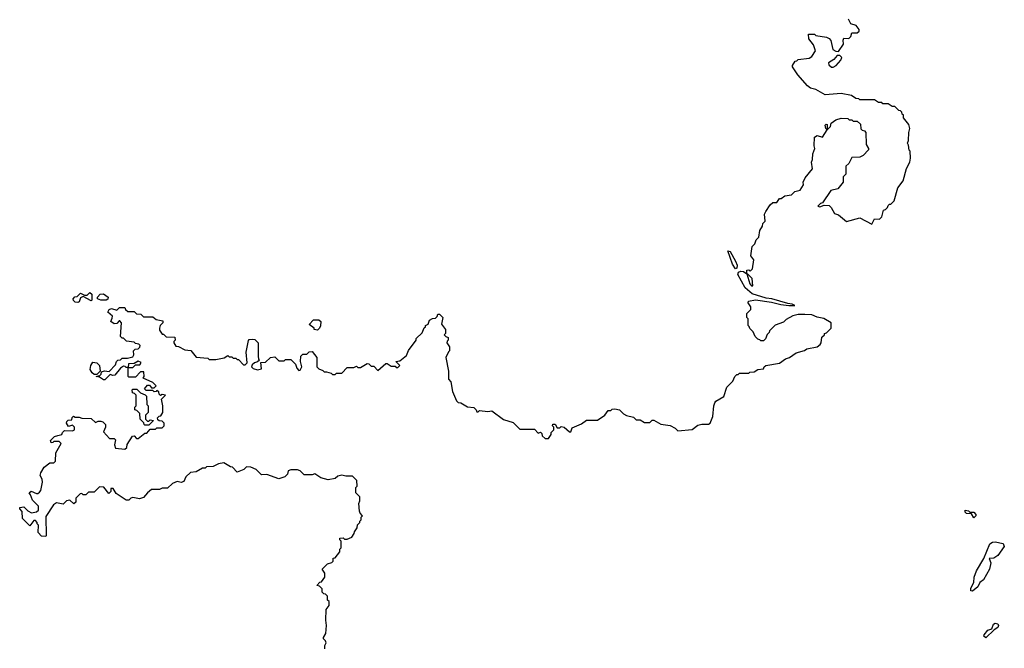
# Model space of a CAD drawing. Extents: x 1861455 to 2058065, y 200073 to 437907.
# Tile 410 of 574: x 2028920 to 2036273, y 301435 to 306128. Entities that reach past the tile are written whole.
import ezdxf

# ---------------------------------------------------------------- set-up
doc = ezdxf.new("R2010")
doc.units = 0

msp = doc.modelspace()

# ---------------------------------------------------------------- linework, layer by layer
at = {"layer": '0CON05XD'}
for points in [[(2035167.5, 306085), (2035127, 306097), (2035110.7, 306130.7)], [(2029810, 303705), (2029785, 303710), (2029775, 303720), (2029718.3, 303728.3), (2029695, 303750), (2029685, 303750), (2029671.7, 303761.7), (2029680, 303865), (2029668.3, 303878.3), (2029661.7, 303878.3), (2029645, 303860), (2029625, 303857.5), (2029600, 303875), (2029611.7, 303898.3), (2029612.5, 303915), (2029577.5, 303945), (2029587, 303963), (2029605, 303972.5), (2029645, 303960), (2029665, 303980), (2029705, 303980), (2029710, 303965), (2029728.3, 303948.3), (2029775, 303950), (2029793, 303933), (2029825, 303930), (2029845, 303910), (2029915, 303910), (2029938.3, 303888.3), (2029988.3, 303878.3), (2029990, 303865), (2029970, 303845), (2029963.3, 303825), (2029965, 303810), (2029985, 303780), (2029995, 303780), (2030015, 303760), (2030078.3, 303758.3), (2030080, 303735), (2030070, 303725), (2030070, 303715), (2030085, 303690), (2030107, 303687), (2030153.6, 303663.6), (2030197, 303657), (2030238.3, 303608.3), (2030325, 303600), (2030335, 303590), (2030385, 303590), (2030447, 303603), (2030475, 303620), (2030485, 303610), (2030505, 303610), (2030515, 303600), (2030535, 303600), (2030545, 303590), (2030555, 303590), (2030591.7, 303551.7), (2030605, 303550), (2030620, 303565), (2030612.5, 303645), (2030628.3, 303731.7), (2030635, 303740), (2030655, 303742.5), (2030675, 303740), (2030700, 303715), (2030700, 303615), (2030703, 303593), (2030710, 303585), (2030697, 303573), (2030673, 303567), (2030655, 303550), (2030650, 303535), (2030663, 303523), (2030695, 303513.8), (2030725, 303520), (2030721.7, 303568.3), (2030755, 303570), (2030793, 303607), (2030825, 303610), (2030855, 303580), (2030895, 303580), (2030905, 303590), (2030945, 303590), (2030980, 303555), (2030990, 303525), (2031005, 303510), (2031015, 303512.5), (2031026.7, 303535), (2031017.5, 303575), (2031020, 303615), (2031035, 303630), (2031065, 303630), (2031081.7, 303648.3), (2031105, 303650), (2031140, 303605), (2031140, 303535), (2031155, 303520), (2031185, 303510), (2031195, 303500), (2031211.7, 303498.3), (2031245, 303490), (2031255, 303480), (2031275, 303480), (2031285, 303490), (2031325, 303490), (2031365, 303530), (2031415, 303530), (2031435, 303540), (2031445, 303530), (2031465, 303530), (2031515, 303560), (2031528.3, 303558.3), (2031545, 303540), (2031565, 303540), (2031595, 303510), (2031655, 303560), (2031665, 303560), (2031695, 303540), (2031725, 303540), (2031731.7, 303531.7), (2031745, 303530), (2031760, 303545), (2031730, 303575), (2031758.3, 303581.7), (2031808.3, 303621.7), (2031823, 303657), (2031880, 303735), (2031881.7, 303748.3), (2031925, 303790), (2031941.7, 303828.3), (2031950, 303835), (2031950, 303845), (2031970, 303855), (2031980, 303885), (2032003, 303897), (2032025, 303900), (2032038.3, 303911.7), (2032041.7, 303928.3), (2032055, 303930), (2032080, 303905), (2032070, 303855), (2032100, 303815), (2032100, 303785), (2032090, 303775), (2032101.7, 303761.7), (2032120, 303755), (2032120, 303735), (2032111.7, 303728.3), (2032110, 303715), (2032130, 303685), (2032130, 303655), (2032121.7, 303648.3), (2032102.5, 303605), (2032123, 303503), (2032122.5, 303445), (2032140, 303425), (2032153, 303353), (2032183, 303283), (2032195, 303270), (2032215, 303267.5), (2032265, 303237.5), (2032311.7, 303231.7), (2032330, 303215), (2032335, 303200), (2032345, 303200), (2032355, 303210), (2032415, 303202.5), (2032447, 303207), (2032533, 303143), (2032605, 303120), (2032655, 303070), (2032765, 303070), (2032791.7, 303041.7), (2032808.3, 303048.3), (2032818.3, 303038.3), (2032821.7, 303021.7), (2032845, 303000), (2032868.3, 303001.7), (2032888.3, 303031.7), (2032890, 303045), (2032910, 303065), (2032910, 303085), (2032900, 303095), (2032901.7, 303108.3), (2032918.3, 303108.3), (2032935, 303080), (2032955, 303080), (2032965, 303090), (2032987, 303087), (2033025, 303050), (2033035, 303050), (2033045, 303080), (2033115, 303110), (2033153, 303137), (2033235, 303137.5), (2033290, 303175), (2033315, 303210), (2033335, 303210), (2033345, 303220), (2033365, 303222.5), (2033400, 303215), (2033430, 303185), (2033453, 303173), (2033505, 303160), (2033525, 303140), (2033555, 303140), (2033585, 303120), (2033625, 303120), (2033643, 303137), (2033657, 303137), (2033708.3, 303108.3), (2033777, 303097), (2033815, 303077.5), (2033835, 303057.5), (2033941.7, 303068.3), (2033985, 303100), (2034015, 303107.5), (2034065, 303107.5), (2034077.5, 303115), (2034096.7, 303165), (2034104, 303245), (2034112.3, 303267.7), (2034120, 303280), (2034177.5, 303315), (2034200, 303385), (2034245, 303430), (2034260, 303465), (2034275, 303480), (2034285, 303480), (2034295, 303490), (2034365, 303490), (2034373, 303497), (2034405, 303500), (2034433, 303517), (2034475, 303520), (2034480, 303535), (2034493, 303547), (2034595, 303562.5), (2034640, 303595), (2034670, 303605), (2034718.3, 303641.7), (2034781.7, 303658.3), (2034798.3, 303671.7), (2034875, 303686.2), (2034897.7, 303702.3), (2034906.7, 303715), (2034911.7, 303758.3), (2034930, 303775), (2034930, 303785), (2034945, 303790), (2034980, 303825), (2034980, 303865), (2034925, 303896.7), (2034875, 303907.1), (2034835, 303923.8), (2034784.2, 303925.8), (2034735, 303926.7), (2034695, 303917.5), (2034645, 303890), (2034625, 303870), (2034563, 303847), (2034520, 303805), (2034518.3, 303791.7), (2034501.7, 303778.3), (2034490, 303745), (2034475, 303730), (2034455, 303730), (2034448.3, 303738.3), (2034431.7, 303741.7), (2034411.7, 303761.7), (2034398.3, 303798.3), (2034371.7, 303821.7), (2034368.3, 303838.3), (2034360, 303845), (2034360, 303895), (2034350, 303905), (2034350, 303935), (2034380, 303965), (2034380, 303985), (2034360, 304015), (2034363, 304027), (2034415.8, 304035.8), (2034535, 304020), (2034605, 304002), (2034665, 303993.8), (2034710, 303995), (2034690, 304005), (2034657.7, 304007.7), (2034537.5, 304045), (2034495, 304048.5), (2034390.2, 304080.2), (2034336.9, 304125), (2034283.1, 304225), (2034287.1, 304242.9), (2034305, 304250), (2034326.7, 304246.7), (2034350, 304230), (2034351.7, 304258.3), (2034365, 304260), (2034375, 304250), (2034391.7, 304268.3), (2034403.3, 304335), (2034380, 304365), (2034390, 304435), (2034410, 304455), (2034420, 304485), (2034440, 304505), (2034447.5, 304555), (2034467.5, 304585), (2034470, 304605), (2034487.5, 304622.5), (2034482.5, 304675), (2034492.5, 304695), (2034523.6, 304746.4), (2034545, 304762.5), (2034575, 304762.5), (2034595, 304792.5), (2034607, 304793), (2034635, 304812.5), (2034685, 304820), (2034710, 304845), (2034750, 304855), (2034772.5, 304895), (2034771.2, 304915), (2034785, 304947.5), (2034840, 305015), (2034832.5, 305065), (2034840, 305085), (2034842.5, 305125), (2034857.5, 305165), (2034852.5, 305185), (2034855, 305250), (2034875, 305262.5), (2034915, 305250), (2034950, 305305), (2034940, 305315), (2034935, 305340), (2034943, 305347), (2034950, 305345), (2034950, 305310), (2034955, 305310), (2034975, 305330), (2034980, 305355), (2035015, 305380), (2035055, 305392.5), (2035105, 305390), (2035115, 305380), (2035135, 305380), (2035145, 305370), (2035175, 305370), (2035198.3, 305348.3), (2035201.7, 305311.7), (2035211.7, 305301.7), (2035228.3, 305298.3), (2035240, 305285), (2035242.5, 305195), (2035260, 305165), (2035260, 305155), (2035220, 305115), (2035195, 305102.5), (2035135, 305100), (2035112.5, 305055), (2035090, 305035), (2035090, 304975), (2035070, 304955), (2035070, 304915), (2035030, 304865), (2034977, 304853), (2034915, 304760), (2034900, 304755), (2034880, 304735), (2034895, 304730), (2034927, 304743), (2034965, 304740), (2034980, 304725), (2035005, 304680), (2035035, 304670), (2035095, 304620), (2035195, 304647.5), (2035285, 304600), (2035305, 304640), (2035341.7, 304638.3), (2035357.5, 304655), (2035370, 304705), (2035385, 304710), (2035400, 304725), (2035405, 304740), (2035415, 304750), (2035425, 304750), (2035450, 304775), (2035478.3, 304871.7), (2035517.5, 304925), (2035543, 305017), (2035567.5, 305065), (2035572.5, 305095), (2035570, 305145), (2035563, 305153), (2035558.3, 305191.7), (2035550, 305205), (2035557.5, 305225), (2035560, 305285), (2035567.5, 305315), (2035560, 305345), (2035520, 305395), (2035520, 305415), (2035511.7, 305421.7), (2035508.3, 305438.3), (2035498.3, 305448.3), (2035485, 305450), (2035455, 305480), (2035435, 305480), (2035405, 305500), (2035365, 305500), (2035358.3, 305508.3), (2035335, 305510), (2035305, 305530), (2035195, 305530), (2035187, 305537), (2035165, 305540), (2035131.7, 305561.7), (2035055, 305576.7), (2034935, 305567.5), (2034865, 305607.5), (2034825, 305617.5), (2034804.1, 305634.1), (2034732.5, 305715), (2034692.5, 305775), (2034692.5, 305785), (2034711.7, 305818.3), (2034725, 305820), (2034735, 305830), (2034815, 305840), (2034836.4, 305853.6), (2034862.5, 305895), (2034848.8, 305938.8), (2034812.5, 305985), (2034811.7, 306018.3), (2034855, 306020), (2034865, 306010), (2034945, 305997.5), (2034965, 305987.5), (2034977.5, 305972.5), (2034992.5, 305905), (2035015, 305892.5), (2035035, 305890), (2035072.5, 305945), (2035070, 305975), (2035075, 305990), (2035111.7, 305988.3), (2035128.3, 306001.7), (2035135, 306030), (2035175, 306030), (2035188.3, 306041.7), (2035190, 306055), (2035167.5, 306085)], [(2034995, 305772.5), (2035016.7, 305785), (2035053.3, 305825), (2035060, 305845), (2035045, 305860), (2035025, 305860), (2034999.3, 305830.7), (2034960, 305805), (2034961.7, 305791.7), (2034983, 305773), (2034995, 305772.5)], [(2034265, 304268.8), (2034242.6, 304302.6), (2034208.3, 304401.7), (2034225, 304396.2), (2034265.5, 304325.5), (2034277.1, 304295), (2034275, 304272.5), (2034265, 304268.8)], [(2034395, 304140), (2034390, 304195), (2034358.3, 304228.3), (2034350, 304230), (2034372, 304155), (2034385, 304140), (2034395, 304140)], [(2029355, 304017.5), (2029335, 304020), (2029321.7, 304031.7), (2029320, 304045), (2029331.7, 304058.3), (2029348.3, 304061.7), (2029373, 304087), (2029405, 304070), (2029425, 304070), (2029445, 304090), (2029458.3, 304078.3), (2029460, 304035), (2029455, 304030), (2029395, 304060), (2029375, 304050), (2029365, 304022.5), (2029355, 304017.5)], [(2029565, 304033.3), (2029525, 304033.3), (2029500, 304045), (2029500, 304055), (2029521.7, 304078.3), (2029545, 304080), (2029580, 304055), (2029578.3, 304041.7), (2029565, 304033.3)], [(2031145, 303810), (2031120, 303815), (2031120, 303825), (2031083, 303853), (2031115, 303887.5), (2031155, 303887.5), (2031170, 303875), (2031167, 303843), (2031160, 303825), (2031145, 303810)], [(2031198.3, 301431.7), (2031200, 301455), (2031210, 301475), (2031205, 301490), (2031190, 301505), (2031190, 301515), (2031207.5, 301545), (2031212.5, 301605), (2031207.5, 301645), (2031210, 301725), (2031230, 301755), (2031230, 301785), (2031220, 301795), (2031220, 301825), (2031205, 301840), (2031191.7, 301841.7), (2031180, 301855), (2031178.3, 301878.3), (2031158.3, 301898.3), (2031140, 301905), (2031161.7, 301928.3), (2031175, 301930), (2031200, 301965), (2031200, 301995), (2031180, 302025), (2031220, 302065), (2031250, 302075), (2031260, 302085), (2031261.7, 302108.3), (2031275, 302110), (2031310, 302155), (2031310, 302175), (2031320, 302185), (2031320, 302235), (2031310, 302245), (2031311.7, 302258.3), (2031335, 302260), (2031345, 302250), (2031365, 302250), (2031400, 302265), (2031418.3, 302291.7), (2031420, 302305), (2031440, 302335), (2031442.5, 302357.5), (2031460, 302375), (2031460, 302385), (2031470, 302395), (2031470, 302415), (2031480, 302425), (2031463, 302443), (2031458.3, 302458.3), (2031452.5, 302515), (2031460, 302535), (2031460, 302565), (2031430, 302595), (2031430, 302635), (2031440, 302645), (2031438.3, 302688.3), (2031405, 302720), (2031355, 302720), (2031325, 302727.5), (2031295, 302720), (2031277, 302703), (2031225, 302692.5), (2031168.3, 302708.3), (2031125, 302737.5), (2031105, 302730), (2031045, 302730), (2031015, 302760), (2030995, 302767.5), (2030945, 302767.5), (2030925, 302760), (2030920, 302735), (2030900, 302715), (2030855, 302700), (2030765, 302732.5), (2030725, 302730), (2030685, 302770), (2030645, 302787.5), (2030615, 302790), (2030595, 302770), (2030545, 302750), (2030508.3, 302788.3), (2030495, 302790), (2030445, 302820), (2030405, 302812.5), (2030365, 302792.5), (2030315, 302790), (2030305, 302780), (2030285, 302780), (2030237, 302753), (2030195, 302747.5), (2030160, 302715), (2030145, 302680), (2030125, 302672.5), (2030095, 302680), (2030060, 302665), (2030025, 302630), (2029985, 302630), (2029965, 302620), (2029905, 302620), (2029873.6, 302596.4), (2029845, 302560), (2029815, 302550), (2029765, 302560), (2029750, 302555), (2029735, 302540), (2029715, 302540), (2029641.7, 302591.7), (2029618.3, 302628.3), (2029601.7, 302628.3), (2029600, 302605), (2029585, 302590), (2029548.3, 302638.3), (2029515, 302640), (2029475, 302600), (2029435, 302600), (2029415, 302580), (2029395, 302580), (2029385, 302590), (2029371.7, 302588.3), (2029340, 302555), (2029340, 302525), (2029325, 302512.5), (2029295, 302540), (2029270, 302535), (2029245, 302510), (2029195, 302520), (2029173.6, 302506.4), (2029115, 302420), (2029117.5, 302275), (2029115, 302270), (2029083, 302273), (2029058.3, 302298.3), (2029060, 302355), (2029050, 302365), (2029050, 302375), (2029038.3, 302388.3), (2029025, 302390), (2028995, 302350), (2028940, 302405), (2028937.5, 302455), (2028920, 302475), (2028920, 302485), (2028951.7, 302491.7), (2028980.7, 302460.7), (2029007, 302447), (2029045, 302452.5), (2029060, 302465), (2029060, 302495), (2029015, 302540), (2029001.7, 302581.7), (2028990, 302595), (2029005, 302607.5), (2029045, 302590), (2029055, 302590), (2029068.3, 302601.7), (2029077, 302613), (2029090, 302675), (2029087, 302697), (2029072.5, 302725), (2029077.5, 302745), (2029103.6, 302786.4), (2029145, 302820), (2029175, 302820), (2029188.3, 302831.7), (2029190, 302895), (2029230, 302965), (2029215, 302980), (2029175, 302980), (2029168.3, 302971.7), (2029155, 302970), (2029150, 302985), (2029180, 303015), (2029205, 303022.5), (2029235, 303030), (2029240, 303045), (2029255, 303060), (2029315, 303057.5), (2029330, 303065), (2029330, 303085), (2029315, 303100), (2029285, 303090), (2029270, 303115), (2029271.7, 303128.3), (2029281.7, 303138.3), (2029308.3, 303141.7), (2029311.7, 303158.3), (2029321.7, 303168.3), (2029335, 303160), (2029365, 303160), (2029385, 303152.5), (2029455, 303150), (2029485, 303120), (2029505, 303130), (2029525, 303130), (2029540, 303125), (2029560, 303105), (2029560, 303085), (2029545, 303050), (2029591.7, 303001.7), (2029625, 303000), (2029635, 302990), (2029627.5, 302955), (2029635, 302930), (2029705, 302922.5), (2029720, 302935), (2029723, 302957), (2029761.7, 303018.3), (2029775, 303020), (2029791.7, 303001.7), (2029805, 303000), (2029855, 303040), (2029868.3, 303041.7), (2029895, 303070), (2029935, 303070), (2029945, 303080), (2029985, 303080), (2030000, 303095), (2030000, 303115), (2029985, 303130), (2029962.5, 303132.5), (2029951.7, 303141.7), (2029950, 303155), (2029961.7, 303168.3), (2029975, 303170), (2029990, 303195), (2029990, 303245), (2029980, 303295), (2030010, 303325), (2029985, 303330), (2029971.7, 303321.7), (2029961.7, 303331.7), (2029958.3, 303348.3), (2029945, 303360), (2029938.3, 303351.7), (2029925, 303350), (2029915, 303360), (2029865, 303360), (2029851.7, 303371.7), (2029875, 303400), (2029888.3, 303398.3), (2029905, 303380), (2029925, 303380), (2029940, 303395), (2029915, 303420), (2029841.7, 303451.7), (2029850, 303465), (2029848.3, 303498.3), (2029821.7, 303498.3), (2029785, 303460), (2029735, 303460), (2029730, 303465), (2029730, 303530), (2029715, 303530), (2029708.3, 303538.3), (2029695, 303540), (2029673.3, 303526.7), (2029630, 303475), (2029615, 303472.5), (2029595, 303480), (2029555, 303440), (2029545, 303440), (2029515, 303460), (2029490, 303465), (2029518.3, 303471.7), (2029528.3, 303481.7), (2029531.7, 303498.3), (2029553, 303507), (2029588.3, 303501.7), (2029635, 303550), (2029643, 303577), (2029653, 303587), (2029671.7, 303588.3), (2029685, 303600), (2029725, 303600), (2029765, 303610), (2029772.5, 303625), (2029770, 303655), (2029783, 303667), (2029805, 303670), (2029817, 303683), (2029820, 303695), (2029810, 303705)], [(2029495, 303480), (2029475, 303480), (2029460.7, 303490.7), (2029447.5, 303515), (2029452.5, 303545), (2029465, 303570), (2029497, 303567), (2029517, 303547), (2029520, 303505), (2029495, 303480)], [(2029765, 303530), (2029785, 303550), (2029818.3, 303551.7), (2029828.3, 303568.3), (2029805, 303577.5), (2029775, 303560), (2029731.7, 303558.3), (2029730, 303530), (2029765, 303530)], [(2029885, 303100), (2029855, 303100), (2029850, 303105), (2029848.3, 303118.3), (2029820, 303145), (2029818.3, 303188.3), (2029795, 303210), (2029780, 303215), (2029780, 303235), (2029790, 303245), (2029790, 303325), (2029778.3, 303338.3), (2029761.7, 303341.7), (2029760, 303365), (2029765, 303370), (2029795, 303370), (2029821.7, 303341.7), (2029858.3, 303328.3), (2029867, 303317), (2029870, 303255), (2029880, 303245), (2029880, 303195), (2029860, 303175), (2029860, 303145), (2029875, 303130), (2029885, 303130), (2029895, 303140), (2029920, 303135), (2029885, 303100)], [(2036045, 302410), (2036028.3, 302438.3), (2035991.7, 302441.7), (2035981.7, 302451.7), (2035980, 302465), (2036005, 302460), (2036015, 302450), (2036045, 302450), (2036060, 302435), (2036060, 302425), (2036045, 302410)], [(2036035, 301862.5), (2036022.5, 301865), (2036023.3, 301885), (2036046.2, 301925), (2036048.8, 301965), (2036065, 302012.5), (2036120, 302105), (2036165.9, 302214.1), (2036185, 302226.7), (2036205, 302230), (2036265, 302216.7), (2036273.3, 302195), (2036225, 302127.5), (2036195, 302107.5), (2036160, 302105), (2036173, 302073), (2036163.6, 302026.4), (2036117.5, 301945), (2036090, 301925), (2036076.4, 301893.6), (2036035, 301862.5)], [(2036135, 301513.3), (2036120, 301525), (2036122.5, 301535), (2036150.7, 301569.3), (2036180, 301580), (2036193.8, 301615), (2036205, 301623.3), (2036225, 301618.8), (2036230, 301605), (2036225, 301590), (2036197, 301573), (2036135, 301513.3)]]:
    msp.add_lwpolyline(points, dxfattribs=at)

doc.saveas('drawing.dxf')
